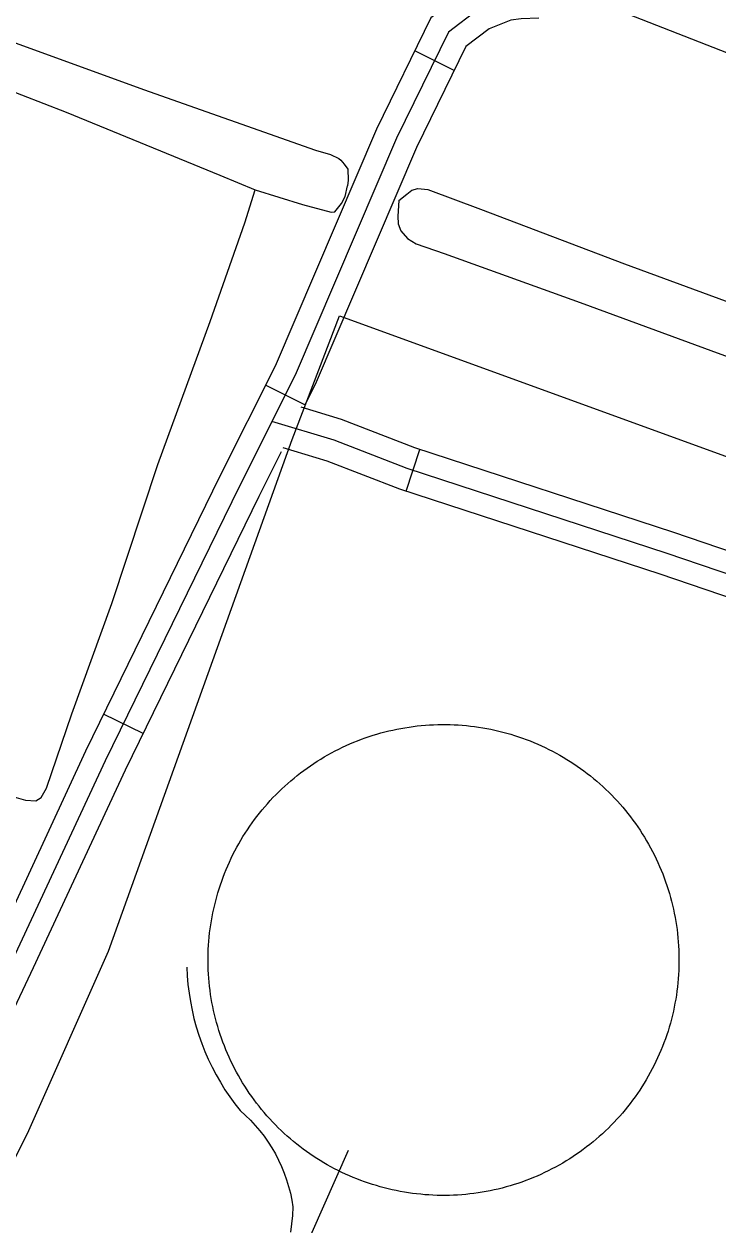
# Model space of a CAD drawing. Extents: x 3704301 to 3742427, y 506229 to 532009.
# Drawn here: x 3722705 to 3723178, y 526841 to 527660 of the extents above; entities that cross this region are included whole.
import ezdxf

# ---------------------------------------------------------------- set-up
doc = ezdxf.new("R2010")
doc.units = 0
for name, color, linetype in [('V-DOMW-TANK', 7, 'Continuous'), ('V-ROAD-CNTR', 7, 'Continuous'), ('V-SITE-OTLN', 7, 'Continuous'), ('V-TOPO-SHOR', 7, 'Continuous'), ('V-UTIL-LINE', 7, 'Continuous')]:
    doc.layers.add(name, color=color, linetype=linetype)

msp = doc.modelspace()

# ---------------------------------------------------------------- linework, layer by layer
at = {"layer": 'V-DOMW-TANK'}
for points in [[(3722830.56, 527025.82), (3722830.66, 527028.62), (3722830.81, 527031.42), (3722831.01, 527034.22), (3722831.26, 527037.02), (3722831.56, 527039.8), (3722831.9, 527042.59), (3722832.29, 527045.37), (3722832.74, 527048.13), (3722833.23, 527050.9), (3722833.77, 527053.65), (3722834.35, 527056.39), (3722834.99, 527059.12), (3722835.67, 527061.84), (3722836.4, 527064.55), (3722837.18, 527067.25), (3722838, 527069.93), (3722838.87, 527072.59), (3722839.79, 527075.24), (3722840.75, 527077.88), (3722841.76, 527080.49), (3722842.81, 527083.09), (3722843.91, 527085.67), (3722845.05, 527088.23), (3722846.24, 527090.78), (3722847.48, 527093.29), (3722848.75, 527095.79), (3722850.07, 527098.27), (3722851.44, 527100.72), (3722852.84, 527103.15), (3722854.29, 527105.55), (3722855.78, 527107.92), (3722857.31, 527110.27), (3722858.88, 527112.6), (3722860.49, 527114.89), (3722862.14, 527117.16), (3722863.83, 527119.4), (3722865.56, 527121.6), (3722867.33, 527123.78), (3722869.14, 527125.93), (3722870.98, 527128.04), (3722872.86, 527130.12), (3722874.77, 527132.17), (3722876.72, 527134.19), (3722878.71, 527136.17), (3722880.73, 527138.11), (3722882.78, 527140.02), (3722884.87, 527141.89), (3722886.98, 527143.73), (3722889.14, 527145.53), (3722891.32, 527147.3), (3722893.53, 527149.02), (3722895.77, 527150.7), (3722898.04, 527152.35), (3722900.34, 527153.95), (3722902.67, 527155.52), (3722905.02, 527157.04), (3722907.4, 527158.53), (3722909.81, 527159.97), (3722912.24, 527161.36), (3722914.69, 527162.72), (3722917.17, 527164.04), (3722919.67, 527165.31), (3722922.19, 527166.53), (3722924.74, 527167.71), (3722927.3, 527168.85), (3722929.88, 527169.95), (3722932.48, 527170.99), (3722935.1, 527171.99), (3722937.74, 527172.95), (3722940.39, 527173.86), (3722943.06, 527174.72), (3722945.74, 527175.54), (3722948.44, 527176.31), (3722951.15, 527177.03), (3722953.87, 527177.7), (3722956.6, 527178.33), (3722959.35, 527178.91), (3722962.1, 527179.44), (3722964.86, 527179.92), (3722967.63, 527180.36), (3722970.41, 527180.75), (3722973.19, 527181.09), (3722975.98, 527181.37), (3722978.78, 527181.61), (3722981.58, 527181.81), (3722984.38, 527181.95), (3722987.18, 527182.04), (3722989.98, 527182.09), (3722992.79, 527182.08), (3722995.59, 527182.03), (3722998.39, 527181.93), (3723001.19, 527181.78), (3723003.99, 527181.58), (3723006.78, 527181.33), (3723009.57, 527181.03), (3723012.35, 527180.69), (3723015.13, 527180.3), (3723017.9, 527179.85), (3723020.66, 527179.36), (3723023.41, 527178.82)], [(3723023.41, 527178.82), (3723026.16, 527178.24), (3723028.89, 527177.6), (3723031.6, 527176.92), (3723034.31, 527176.19), (3723037.01, 527175.41), (3723039.69, 527174.59), (3723042.35, 527173.72), (3723045, 527172.8), (3723047.64, 527171.84), (3723050.25, 527170.83), (3723052.85, 527169.78), (3723055.43, 527168.68), (3723057.99, 527167.53), (3723060.53, 527166.34), (3723063.05, 527165.11), (3723065.55, 527163.83), (3723068.02, 527162.51), (3723070.47, 527161.15), (3723072.9, 527159.75), (3723075.3, 527158.3), (3723077.68, 527156.81), (3723080.03, 527155.28), (3723082.35, 527153.71), (3723084.65, 527152.09), (3723086.91, 527150.44), (3723089.15, 527148.75), (3723091.36, 527147.02), (3723093.53, 527145.25), (3723095.68, 527143.45), (3723097.79, 527141.6), (3723099.88, 527139.73), (3723101.92, 527137.81), (3723103.94, 527135.86), (3723105.92, 527133.87), (3723107.86, 527131.85), (3723109.77, 527129.8), (3723111.65, 527127.71), (3723113.48, 527125.59), (3723115.28, 527123.44), (3723117.04, 527121.26), (3723118.77, 527119.05), (3723120.45, 527116.81), (3723122.1, 527114.53), (3723123.7, 527112.23), (3723125.27, 527109.91), (3723126.79, 527107.55), (3723128.27, 527105.17), (3723129.72, 527102.77), (3723131.12, 527100.33), (3723132.47, 527097.88), (3723133.78, 527095.4), (3723135.05, 527092.9), (3723136.28, 527090.38), (3723137.46, 527087.84), (3723138.6, 527085.27), (3723139.69, 527082.69), (3723140.74, 527080.09), (3723141.74, 527077.47), (3723142.69, 527074.83), (3723143.6, 527072.18), (3723144.47, 527069.51), (3723145.28, 527066.83), (3723146.05, 527064.13), (3723146.77, 527061.42), (3723147.45, 527058.69), (3723148.08, 527055.96), (3723148.66, 527053.22), (3723149.19, 527050.47), (3723149.67, 527047.7), (3723150.1, 527044.93), (3723150.49, 527042.15), (3723150.83, 527039.37), (3723151.12, 527036.58), (3723151.36, 527033.78), (3723151.55, 527030.99), (3723151.69, 527028.18), (3723151.79, 527025.38), (3723151.83, 527022.58), (3723151.83, 527019.77), (3723151.78, 527016.97), (3723151.68, 527014.17), (3723151.52, 527011.37), (3723151.33, 527008.57), (3723151.08, 527005.78), (3723150.78, 527002.98), (3723150.44, 527000.2), (3723150.04, 526997.43), (3723149.6, 526994.66), (3723149.11, 526991.89), (3723148.57, 526989.14), (3723147.98, 526986.4), (3723147.35, 526983.67), (3723146.67, 526980.95), (3723145.94, 526978.24), (3723145.16, 526975.54), (3723144.34, 526972.86), (3723143.46, 526970.2), (3723142.55, 526967.55), (3723141.59, 526964.91), (3723140.58, 526962.29)], [(3722907.04, 526884.49), (3722904.66, 526885.98), (3722902.31, 526887.51), (3722899.99, 526889.08), (3722897.69, 526890.7), (3722895.43, 526892.35), (3722893.19, 526894.04), (3722890.98, 526895.77), (3722888.8, 526897.54), (3722886.66, 526899.34), (3722884.54, 526901.18), (3722882.46, 526903.06), (3722880.42, 526904.98), (3722878.4, 526906.93), (3722876.42, 526908.92), (3722874.47, 526910.94), (3722872.56, 526912.99), (3722870.69, 526915.08), (3722868.85, 526917.2), (3722867.05, 526919.35), (3722865.29, 526921.53), (3722863.57, 526923.74), (3722861.89, 526925.98), (3722860.24, 526928.26), (3722858.64, 526930.55), (3722857.07, 526932.88), (3722855.55, 526935.24), (3722854.06, 526937.62), (3722852.62, 526940.02), (3722851.23, 526942.45), (3722849.87, 526944.91), (3722848.55, 526947.39), (3722847.28, 526949.89), (3722846.06, 526952.41), (3722844.88, 526954.95), (3722843.74, 526957.52), (3722842.65, 526960.1), (3722841.6, 526962.7), (3722840.6, 526965.32), (3722839.64, 526967.96), (3722838.73, 526970.61), (3722837.87, 526973.28), (3722837.06, 526975.96), (3722836.28, 526978.66), (3722835.56, 526981.37), (3722834.89, 526984.09), (3722834.26, 526986.83), (3722833.68, 526989.57), (3722833.15, 526992.33), (3722832.67, 526995.09), (3722832.23, 526997.86), (3722831.85, 527000.64), (3722831.51, 527003.42), (3722831.22, 527006.21), (3722830.97, 527009.01), (3722830.79, 527011.8), (3722830.64, 527014.6), (3722830.55, 527017.41), (3722830.5, 527020.21), (3722830.51, 527023.02), (3722830.56, 527025.82)], [(3723140.58, 526962.29), (3723139.52, 526959.7), (3723138.42, 526957.11), (3723137.28, 526954.55), (3723136.09, 526952.02), (3723134.86, 526949.5), (3723133.58, 526947), (3723132.26, 526944.52), (3723130.9, 526942.07), (3723129.5, 526939.65), (3723128.05, 526937.24), (3723126.56, 526934.87), (3723125.03, 526932.52), (3723123.46, 526930.19), (3723121.84, 526927.9), (3723120.2, 526925.63), (3723118.51, 526923.39), (3723116.77, 526921.19), (3723115.01, 526919.01), (3723113.2, 526916.86), (3723111.36, 526914.75), (3723109.48, 526912.67), (3723107.56, 526910.62), (3723105.62, 526908.6), (3723103.63, 526906.62), (3723101.61, 526904.68), (3723099.56, 526902.77), (3723097.47, 526900.89), (3723095.35, 526899.06), (3723093.2, 526897.26), (3723091.02, 526895.49), (3723088.81, 526893.77), (3723086.56, 526892.09), (3723084.29, 526890.44), (3723081.99, 526888.83), (3723079.67, 526887.27), (3723077.31, 526885.75), (3723074.93, 526884.26), (3723072.53, 526882.82), (3723070.1, 526881.42), (3723067.64, 526880.07), (3723065.17, 526878.75), (3723062.67, 526877.48), (3723060.14, 526876.26), (3723057.6, 526875.08), (3723055.04, 526873.94), (3723052.46, 526872.84), (3723049.85, 526871.8), (3723047.23, 526870.8), (3723044.6, 526869.84), (3723041.95, 526868.93), (3723039.28, 526868.07), (3723036.59, 526867.25), (3723033.9, 526866.48), (3723031.19, 526865.76), (3723028.46, 526865.08), (3723025.73, 526864.46), (3723022.99, 526863.88), (3723020.24, 526863.35), (3723017.48, 526862.86), (3723014.7, 526862.43), (3723011.93, 526862.04), (3723009.14, 526861.7), (3723006.35, 526861.42), (3723003.56, 526861.17), (3723000.76, 526860.98), (3722997.96, 526860.84), (3722995.16, 526860.75), (3722992.35, 526860.7), (3722989.55, 526860.7), (3722986.75, 526860.76), (3722983.94, 526860.86), (3722981.14, 526861.01), (3722978.35, 526861.21), (3722975.56, 526861.46), (3722972.77, 526861.75), (3722969.98, 526862.1), (3722967.21, 526862.49), (3722964.44, 526862.94), (3722961.68, 526863.43), (3722958.93, 526863.96), (3722956.18, 526864.55), (3722953.45, 526865.19), (3722950.73, 526865.87), (3722948.02, 526866.6), (3722945.33, 526867.38), (3722942.65, 526868.2), (3722939.98, 526869.07), (3722937.33, 526869.99), (3722934.7, 526870.95), (3722932.08, 526871.96), (3722929.48, 526873.01), (3722926.9, 526874.11), (3722924.34, 526875.26), (3722921.8, 526876.45), (3722919.28, 526877.68), (3722916.79, 526878.95), (3722914.31, 526880.28), (3722911.86, 526881.64), (3722909.44, 526883.04), (3722907.04, 526884.49)]]:
    msp.add_lwpolyline(points, dxfattribs=at)
at = {"layer": 'V-ROAD-CNTR'}
for p, q in [((3722998.43, 527628.52), (3722971.49, 527641.72)), ((3722896.46, 527400.17), (3722869.66, 527413.65)), ((3722965.64, 527341.34), (3722974.98, 527369.85)), ((3722786.13, 527176.04), (3722759.17, 527189.2))]:
    msp.add_line(p, q, dxfattribs=at)
for points in [[(3723055.91, 527694.01), (3723041.67, 527693.7), (3723029.23, 527691.91), (3723007.46, 527683.18), (3722982.57, 527664.33), (3722945.36, 527588.38), (3722876.25, 527426.74), (3722838.17, 527351.04), (3722746.78, 527163.81), (3722683.95, 527028.65), (3722587.72, 526824.71), (3722412.26, 526431.99), (3722285.96, 526168.55), (3722216.47, 526028.06), (3722173.8, 525906.15)], [(3723703.49, 527530.46), (3723659.66, 527480.8), (3723638.35, 527472.23), (3723615.42, 527472.22), (3723569.92, 527489.39), (3723345.72, 527577.5), (3723102.26, 527672.59), (3723081.11, 527678.59), (3723067.49, 527679.25), (3723042.9, 527678.72), (3723033.14, 527677.32), (3723014.91, 527670.01), (3722994.47, 527654.53), (3722959, 527582.13), (3722889.86, 527420.42), (3722851.61, 527344.38), (3722760.32, 527157.36), (3722697.54, 527022.29), (3722601.36, 526818.45), (3722425.87, 526425.69), (3722299.45, 526161.98), (3722230.32, 526022.24), (3722187.95, 525901.2)], [(3723056.28, 527664.01), (3723044.13, 527663.75), (3723037.06, 527662.73), (3723022.36, 527656.84), (3723006.37, 527644.72), (3722972.64, 527575.88), (3722903.47, 527414.09), (3722896.51, 527400.27)], [(3723402.45, 527215.05), (3723406.68, 527225.13), (3723148.43, 527313.03), (3722971.48, 527370.99), (3722921.48, 527390.29), (3722894.05, 527398.6)], [(3722813.79, 525982.74), (3722831.71, 526040.1), (3722977.49, 526347.93), (3723048.44, 526492.01), (3723140.51, 526664.48), (3723246.15, 526906.25), (3723350.05, 527128.88), (3723386.63, 527216.11), (3723143.68, 527298.8), (3722966.44, 527356.86), (3722916.6, 527376.09), (3722874.05, 527388.98)], [(3722880.34, 527368.13), (3722865.05, 527337.72), (3722773.86, 527150.9), (3722711.12, 527015.92), (3722614.99, 526812.19), (3722439.49, 526419.39), (3722421.99, 526382.9)], [(3722802.58, 525997.16), (3722817.71, 526045.58), (3722963.98, 526354.45), (3723035.09, 526498.85), (3723127, 526671.02), (3723232.48, 526912.43), (3723336.33, 527134.96), (3723366.58, 527207.09), (3723138.93, 527284.57), (3722961.4, 527342.73), (3722911.72, 527361.9), (3722881.79, 527370.96)], [(3722816, 527016.45), (3722816.28, 527010.55), (3722816.78, 527004.67), (3722817.48, 526998.8), (3722818.4, 526992.97), (3722819.53, 526987.17), (3722820.87, 526981.42), (3722822.42, 526975.72), (3722824.18, 526970.08), (3722826.13, 526964.5), (3722828.29, 526959.01), (3722830.65, 526953.59), (3722833.2, 526948.26), (3722835.94, 526943.03), (3722838.87, 526937.9), (3722841.98, 526932.88), (3722845.28, 526927.98), (3722848.75, 526923.2), (3722852.39, 526918.55), (3722855.96, 526915.36), (3722859.37, 526912.01), (3722862.64, 526908.5), (3722865.74, 526904.86), (3722868.67, 526901.07), (3722871.43, 526897.16), (3722874.01, 526893.13), (3722876.41, 526888.99), (3722878.61, 526884.74), (3722880.62, 526880.39), (3722882.43, 526875.96), (3722884.03, 526871.45), (3722885.44, 526866.87), (3722886.63, 526862.24), (3722887.61, 526857.55), (3722888.38, 526852.83), (3722888.04, 526847.04), (3722887.48, 526841.27), (3722886.72, 526835.53)]]:
    msp.add_lwpolyline(points, dxfattribs=at)
at = {"layer": 'V-SITE-OTLN'}
msp.add_lwpolyline([(3722676.12, 526841.59), (3722707.32, 526902.95), (3722762.61, 527027.37), (3722887.86, 527376.62), (3722920.24, 527460.95), (3723446.9, 527269.39), (3723466.56, 527217.02), (3723735.76, 527115.01), (3723748.85, 527110.09), (3723742.58, 527080.39), (3723729.45, 527018.2), (3723708.5, 526969.87), (3723644.72, 526814.56)], dxfattribs=at)
at = {"layer": 'V-TOPO-SHOR'}
for points in [[(3721998.52, 527903.01), (3722004.59, 527907.53), (3722012.01, 527910.02), (3722019.49, 527909.89), (3722039.26, 527903.11), (3722113.65, 527870.07), (3722199.67, 527834.63), (3722288.91, 527798.96), (3722354.65, 527773.07), (3722477.84, 527725.79), (3722574.8, 527692.34), (3722676.68, 527655.17), (3722786.37, 527615.39), (3722903.72, 527574), (3722914.04, 527570.99), (3722919.81, 527568.33), (3722921.15, 527567.18), (3722923.41, 527564.44), (3722925.97, 527560.98), (3722926.08, 527553.47), (3722925.62, 527549.69)], [(3721998.52, 527903.01), (3721999.23, 527897.3), (3722000.65, 527892.79), (3722004.68, 527888.77), (3722015.82, 527881.53), (3722097.08, 527842.47), (3722178.87, 527806.07), (3722301.17, 527758.77), (3722412.5, 527717.85), (3722538.01, 527671.8), (3722557.63, 527665.17), (3722626.85, 527641.39), (3722733.65, 527600.08), (3722838.58, 527556.97), (3722862.52, 527547.07), (3722894.82, 527537.04), (3722914.56, 527531.73), (3722916.9, 527531.92), (3722921.56, 527537.58), (3722924.12, 527542.39), (3722925.62, 527549.69)], [(3722960.7, 527539.71), (3722966.18, 527543.93), (3722969.64, 527546.64), (3722973.57, 527547.9), (3722980.47, 527547.16), (3723016.36, 527533.69), (3723114.72, 527496.45), (3723225.46, 527455.81), (3723353.87, 527410.84), (3723457.75, 527375.91), (3723580.16, 527331.11), (3723676.09, 527298.08), (3723804.01, 527248.7), (3723867.93, 527225.7), (3723873.52, 527224.49), (3723882.43, 527226.15), (3723889.68, 527229.52), (3723898.06, 527235.41), (3723902.93, 527240.64), (3723907.34, 527247.47), (3723915.31, 527258.77), (3723925.06, 527262.19)], [(3722666.98, 527143.9), (3722691.5, 527134.59), (3722705.95, 527130.35), (3722712.85, 527129.9), (3722716.61, 527132.32), (3722720.28, 527138.7), (3722737.55, 527189.32), (3722764.86, 527264.62), (3722796.31, 527359.49), (3722831.81, 527457.08), (3722855.62, 527524.4), (3722862.52, 527547.07)], [(3722960.7, 527539.71), (3722959.96, 527528.96), (3722960.3, 527523.74), (3722962.01, 527519.08), (3722966.66, 527513.76), (3722972.6, 527510.07), (3722991.49, 527503.57), (3723084.5, 527470.04), (3723180.47, 527434.8), (3723311.11, 527388.71), (3723434.22, 527345.09), (3723482.15, 527329.96), (3723618.31, 527279), (3723763.03, 527225.14), (3723842.26, 527199.08)]]:
    msp.add_lwpolyline(points, dxfattribs=at)
at = {"layer": 'V-UTIL-LINE'}
msp.add_lwpolyline([(3722769.41, 525995.54), (3722783.32, 525989.33), (3722845.93, 526130), (3722935.01, 526323.65), (3723010.58, 526491.61), (3723026.66, 526524.79), (3723031.84, 526536.02), (3723032.84, 526541.35), (3723019.98, 526548.64), (3723024.16, 526555.08), (3723027.21, 526565.75), (3722917.53, 526617.58), (3722821.74, 526664.26), (3722892.73, 526815.67), (3722926.36, 526891.61)], dxfattribs=at)

doc.saveas('drawing.dxf')
